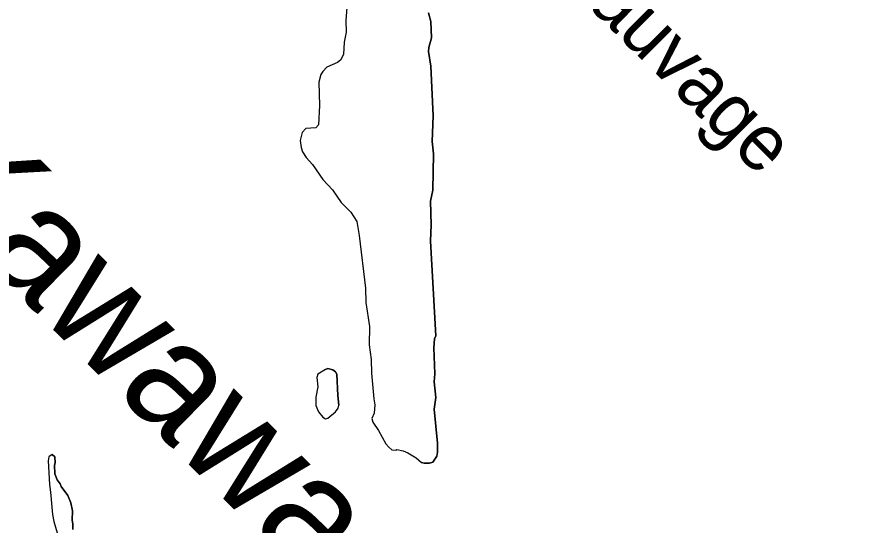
# Model space of a CAD drawing. Extents: x 642515 to 647219, y 6080136 to 6084356.
# Drawn here: x 645069.94 to 645112.75, y 6081011.65 to 6081037.42 of the extents above; entities that cross this region are included whole.
import ezdxf

# ---------------------------------------------------------------- set-up
doc = ezdxf.new("R2010")
doc.units = 0
doc.layers.add('Level 63', color=7, linetype='Continuous')

msp = doc.modelspace()

# ---------------------------------------------------------------- linework, layer by layer
at = {"layer": 'Level 63'}
for points in [[(645086.67, 6081038.11), (645086.6, 6081037.24), (645086.62, 6081036.64), (645086.51, 6081036.13), (645086.48, 6081035.51), (645086.32, 6081035.22), (645086.17, 6081035.1), (645085.64, 6081034.87), (645085.43, 6081034.65), (645085.33, 6081034.5), (645085.23, 6081034.1), (645085.27, 6081032.93), (645085.21, 6081031.94), (645085.08, 6081031.79), (645084.57, 6081031.76), (645084.39, 6081031.56), (645084.28, 6081031.15), (645084.33, 6081030.79), (645084.41, 6081030.58), (645084.59, 6081030.29), (645084.91, 6081029.93), (645085.44, 6081029.18), (645085.93, 6081028.65), (645086.37, 6081028), (645086.85, 6081027.52), (645087.15, 6081027.04), (645087.28, 6081026.34), (645087.6, 6081023.66), (645087.61, 6081022.93), (645087.8, 6081021.72), (645087.78, 6081020.8), (645087.88, 6081020.05), (645087.9, 6081019.35), (645088.01, 6081018.06), (645088.07, 6081017.75), (645088.04, 6081017.33), (645087.92, 6081017.06)], [(645086.67, 6081038.11), (645086.6, 6081037.24), (645086.62, 6081036.64), (645086.51, 6081036.13), (645086.48, 6081035.51), (645086.32, 6081035.22), (645086.17, 6081035.1), (645085.64, 6081034.87), (645085.43, 6081034.65), (645085.33, 6081034.5), (645085.23, 6081034.1), (645085.27, 6081032.93), (645085.21, 6081031.94), (645085.08, 6081031.79), (645084.57, 6081031.76), (645084.39, 6081031.56), (645084.28, 6081031.15), (645084.33, 6081030.79), (645084.41, 6081030.58), (645084.59, 6081030.29), (645084.91, 6081029.93), (645085.44, 6081029.18), (645085.93, 6081028.65), (645086.37, 6081028), (645086.85, 6081027.52), (645087.15, 6081027.04), (645087.28, 6081026.34), (645087.6, 6081023.66), (645087.61, 6081022.93), (645087.8, 6081021.72), (645087.78, 6081020.8), (645087.88, 6081020.05), (645087.9, 6081019.35), (645088.01, 6081018.06), (645088.07, 6081017.75), (645088.04, 6081017.33), (645087.92, 6081017.06), (645087.96, 6081016.87), (645088.26, 6081016.45), (645088.63, 6081015.77), (645088.77, 6081015.6), (645088.93, 6081015.47), (645089.13, 6081015.45), (645089.18, 6081015.48), (645089.51, 6081015.42), (645089.74, 6081015.32), (645090.16, 6081015.07), (645090.43, 6081014.83), (645090.56, 6081014.79), (645090.84, 6081014.8), (645091.01, 6081014.85), (645091.2, 6081015.15), (645091.24, 6081015.36), (645091.25, 6081015.81), (645091.15, 6081016.67), (645091.08, 6081017.54), (645091.15, 6081018.13), (645091.07, 6081018.91), (645091.1, 6081019.32), (645091.05, 6081020.64), (645091.09, 6081021.1), (645091.15, 6081021.25), (645090.88, 6081026.04), (645090.92, 6081026.87), (645090.89, 6081028.08), (645091.01, 6081028.63), (645091.04, 6081030.48), (645090.97, 6081031.1), (645091.02, 6081032.4), (645090.9, 6081034.92), (645090.78, 6081035.66), (645090.8, 6081035.86), (645090.94, 6081036.36), (645090.9, 6081037.18), (645090.79, 6081037.62)], [(645090.79, 6081037.62), (645090.9, 6081037.18), (645090.94, 6081036.36), (645090.8, 6081035.86), (645090.78, 6081035.66), (645090.9, 6081034.92), (645091.02, 6081032.4), (645090.97, 6081031.1), (645091.04, 6081030.48), (645091.01, 6081028.63), (645090.89, 6081028.08), (645090.92, 6081026.87), (645090.88, 6081026.04), (645091.15, 6081021.25), (645091.09, 6081021.1), (645091.05, 6081020.64), (645091.1, 6081019.32), (645091.07, 6081018.91), (645091.15, 6081018.13), (645091.08, 6081017.54), (645091.15, 6081016.67), (645091.25, 6081015.81), (645091.24, 6081015.36), (645091.2, 6081015.15), (645091.01, 6081014.85), (645090.84, 6081014.8), (645090.56, 6081014.79), (645090.43, 6081014.83)], [(645086.21, 6081017.59), (645086.25, 6081017.73), (645086.19, 6081018.22), (645086.15, 6081019.31), (645086.08, 6081019.43), (645085.94, 6081019.52), (645085.68, 6081019.59), (645085.56, 6081019.55), (645085.18, 6081019.31), (645085.13, 6081019.13), (645085.18, 6081018.66), (645085.08, 6081018.14), (645085.07, 6081017.71), (645085.22, 6081017.4), (645085.43, 6081017.12), (645085.57, 6081017.05), (645085.68, 6081017.07), (645086.08, 6081017.39), (645086.21, 6081017.59)], [(645085.56, 6081019.55), (645085.18, 6081019.31), (645085.13, 6081019.13), (645085.18, 6081018.66), (645085.08, 6081018.14), (645085.07, 6081017.71), (645085.22, 6081017.4), (645085.43, 6081017.12), (645085.57, 6081017.05), (645085.68, 6081017.07), (645086.08, 6081017.39), (645086.21, 6081017.59), (645086.25, 6081017.73)], [(645085.56, 6081019.55), (645085.68, 6081019.59), (645085.94, 6081019.52), (645086.08, 6081019.43), (645086.15, 6081019.31), (645086.19, 6081018.22), (645086.25, 6081017.73)], [(645087.92, 6081017.06), (645087.96, 6081016.87), (645088.26, 6081016.45), (645088.63, 6081015.77), (645088.77, 6081015.6)], [(645088.77, 6081015.6), (645088.93, 6081015.47), (645089.13, 6081015.45), (645089.18, 6081015.48), (645089.51, 6081015.42), (645089.74, 6081015.32), (645090.16, 6081015.07), (645090.43, 6081014.83)], [(645071.72, 6081015.23), (645071.56, 6081015.11), (645071.52, 6081014.92), (645071.58, 6081013.71), (645071.63, 6081013.32), (645071.74, 6081012.2), (645071.8, 6081011.83), (645071.97, 6081011.26), (645072.1, 6081010.55), (645072.06, 6081010.3), (645071.94, 6081010.03), (645071.92, 6081009.86), (645072.13, 6081008.6), (645072.16, 6081008.21), (645072.08, 6081007.78), (645072.16, 6081006.29), (645072.13, 6081005.99), (645072.09, 6081005.85), (645071.98, 6081005.71), (645071.58, 6081005.42), (645071.22, 6081005.23), (645071.08, 6081005.04), (645070.97, 6081004.82)], [(645072.77, 6081011.43), (645072.77, 6081011.72), (645072.73, 6081011.91), (645072.75, 6081012.38), (645072.67, 6081012.78), (645072.51, 6081013.16), (645072.17, 6081013.61), (645072.13, 6081013.74), (645071.98, 6081013.95), (645071.86, 6081014.25), (645071.84, 6081014.7), (645071.88, 6081014.81), (645071.86, 6081015.12), (645071.72, 6081015.23), (645071.56, 6081015.11), (645071.52, 6081014.92), (645071.58, 6081013.71), (645071.63, 6081013.32), (645071.74, 6081012.2), (645071.8, 6081011.83), (645071.97, 6081011.26)], [(645071.72, 6081015.23), (645071.86, 6081015.12), (645071.88, 6081014.81), (645071.84, 6081014.7), (645071.86, 6081014.25), (645071.98, 6081013.95), (645072.13, 6081013.74), (645072.17, 6081013.61), (645072.51, 6081013.16)], [(645072.51, 6081013.16), (645072.67, 6081012.78), (645072.75, 6081012.38), (645072.73, 6081011.91), (645072.77, 6081011.72), (645072.77, 6081011.43)]]:
    msp.add_lwpolyline(points, dxfattribs=at)

# ---------------------------------------------------------------- texts
for s, height, p in [('Sauvage', 2.8334, (645097, 6081039.8)), ('Kawawachikamach', 5.66682, (645064.41, 6081028.87))]:
    msp.add_text(s, height=height, rotation=315.1735, dxfattribs=at).set_placement(p)

doc.saveas('drawing.dxf')
